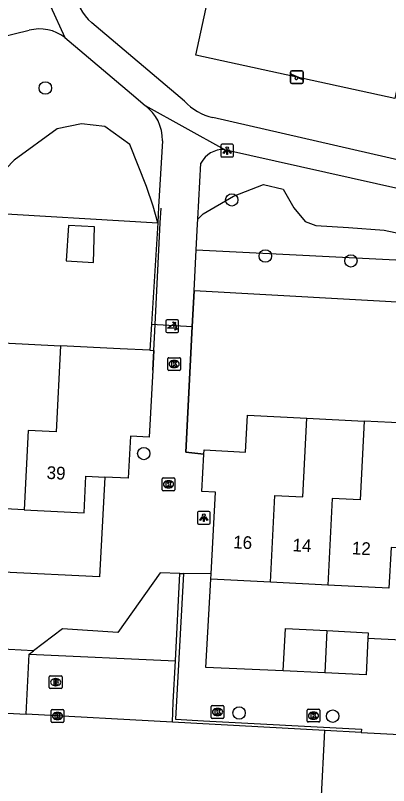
# Model space of a CAD drawing. Extents: x 162990 to 165007, y 383433 to 384336.
# Drawn here: x 164559.6 to 164588.9, y 383601.4 to 383662 of the extents above; entities that cross this region are included whole.
import ezdxf

# ---------------------------------------------------------------- set-up
doc = ezdxf.new("R2010")
doc.units = 0
for name, color, linetype in [('IMGEO_Boom', 7, 'Continuous'), ('IMGEO_Brandkraan', 7, 'Continuous'), ('IMGEO_Grasland_overig', 7, 'Continuous'), ('IMGEO_Groenvoorziening', 7, 'Continuous'), ('IMGEO_Kolk', 7, 'Continuous'), ('IMGEO_Lichtpunt', 7, 'Continuous'), ('IMGEO_Muur', 7, 'Continuous'), ('IMGEO_Pand', 7, 'Continuous'), ('IMGEO_Pand_nummerreeks', 7, 'Continuous'), ('IMGEO_Parkeervlak_open', 7, 'Continuous'), ('IMGEO_Poller', 7, 'Continuous'), ('IMGEO_Rijbaan_lokaal_open', 7, 'Continuous'), ('IMGEO_Speelvoorziening', 7, 'Continuous'), ('IMGEO_Voetpad_gesloten', 7, 'Continuous'), ('IMGEO_Voetpad_open', 7, 'Continuous')]:
    doc.layers.add(name, color=color, linetype=linetype)

msp = doc.modelspace()

# ---------------------------------------------------------------- linework, layer by layer
at = {"layer": 'IMGEO_Boom'}
for centre in [(164561.913, 383656.267), (164576.587, 383647.473), (164579.229, 383643.062), (164585.964, 383642.679), (164569.66, 383627.533), (164577.162, 383607.142), (164584.53, 383606.893)]:
    msp.add_circle(centre, 0.489, dxfattribs=at)
at = {"layer": 'IMGEO_Brandkraan'}
for p, q in [((164562.226, 383609.134), (164562.226, 383609.986)), ((164562.301, 383610.06), (164563.153, 383610.06)), ((164563.227, 383609.986), (164563.227, 383609.134)), ((164562.714, 383609.84), (164562.739, 383609.84)), ((164563.153, 383609.06), (164562.301, 383609.06)), ((164562.737, 383609.28), (164562.712, 383609.28))]:
    msp.add_line(p, q, dxfattribs=at)
for points in [[(164562.226, 383609.134), (164562.226, 383609.986)], [(164562.301, 383610.06), (164563.153, 383610.06)], [(164563.227, 383609.986), (164563.227, 383609.134)], [(164562.574, 383609.76), (164562.574, 383609.36), (164562.787, 383609.36)], [(164562.805, 383609.76), (164562.574, 383609.76)], [(164562.753, 383609.679), (164562.699, 383609.679), (164562.699, 383609.603)], [(164562.699, 383609.603), (164562.752, 383609.603)], [(164562.761, 383609.527), (164562.699, 383609.527), (164562.699, 383609.446)], [(164562.699, 383609.446), (164562.761, 383609.446)], [(164563.153, 383609.06), (164562.301, 383609.06)]]:
    msp.add_lwpolyline(points, dxfattribs=at)
for centre, radius, start, end in [((164562.303, 383609.984), 0.0765, 91.55205, 178.44795), ((164562.303, 383609.984), 0.0765, 91.55205, 178.44795), ((164563.151, 383609.984), 0.0765, 1.55205, 88.44795), ((164563.151, 383609.984), 0.0765, 1.55205, 88.44795), ((164562.754, 383609.641), 0.0379, 267.82845, 90.93552), ((164562.762, 383609.486), 0.0404, 269.87594, 90.50774), ((164562.793, 383609.611), 0.251, 268.66757, 293.53466), ((164562.809, 383609.615), 0.145, 59.4692, 91.53667), ((164562.834, 383609.662), 0.0922, 285.51372, 58.15012), ((164562.839, 383609.47), 0.105, 301.31148, 78.98903), ((164562.303, 383609.136), 0.0765, 181.55205, 268.44795), ((164562.303, 383609.136), 0.0765, 181.55205, 268.44795), ((164563.151, 383609.136), 0.0765, 271.55205, 358.44795), ((164563.151, 383609.136), 0.0765, 271.55205, 358.44795)]:
    msp.add_arc(centre, radius, start, end, dxfattribs=at)
for centre, major_axis, ratio, start_param, end_param in [((164562.713, 383609.56), (-0.387, 0.002), 0.722429, 4.712389, 7.853982), ((164562.738, 383609.56), (-0.39, 0.002), 0.717154, 1.570796, 4.712389)]:
    msp.add_ellipse(centre, major_axis=major_axis, ratio=ratio, start_param=start_param, end_param=end_param, dxfattribs=at)
at = {"layer": 'IMGEO_Grasland_overig'}
for points in [[(164573.792, 383643.548), (164592.128, 383642.63)], [(164592.128, 383642.63), (164591.973, 383639.309), (164573.624, 383640.331)]]:
    msp.add_lwpolyline(points, dxfattribs=at)
at = {"layer": 'IMGEO_Groenvoorziening'}
for points in [[(164594.934, 383680.922), (164589.407, 383655.456), (164573.771, 383658.849), (164579.298, 383684.315), (164594.934, 383680.922)], [(164570.762, 383645.678), (164570.394, 383646.993), (164569.888, 383648.531), (164568.567, 383651.833), (164566.601, 383653.242), (164564.765, 383653.466), (164564.747, 383653.468), (164562.849, 383653.054), (164559.451, 383650.586), (164558.836, 383649.931), (164557.49, 383647.857), (164556.617, 383646.94)], [(164573.918, 383645.962), (164574.342, 383646.378), (164576.73, 383647.777), (164579.075, 383648.689), (164580.637, 383648.306), (164581.462, 383646.85), (164582.367, 383645.78), (164583.215, 383645.465), (164585.772, 383645.306), (164588.586, 383645.087), (164589.932, 383644.807)], [(164556.612, 383646.507), (164570.762, 383645.678)]]:
    msp.add_lwpolyline(points, dxfattribs=at)
at = {"layer": 'IMGEO_Kolk'}
for p, q in [((164571.55, 383634.144), (164571.55, 383634.996)), ((164571.625, 383635.07), (164572.477, 383635.07)), ((164572.038, 383634.85), (164572.063, 383634.85)), ((164572.551, 383634.996), (164572.551, 383634.144)), ((164572.061, 383634.29), (164572.036, 383634.29)), ((164572.477, 383634.07), (164571.625, 383634.07)), ((164571.111, 383624.691), (164571.111, 383625.543)), ((164571.186, 383625.617), (164572.038, 383625.617)), ((164571.599, 383625.397), (164571.624, 383625.397)), ((164572.112, 383625.543), (164572.112, 383624.691)), ((164572.038, 383624.617), (164571.186, 383624.617)), ((164571.622, 383624.837), (164571.597, 383624.837)), ((164574.968, 383606.792), (164574.968, 383607.644)), ((164575.043, 383607.718), (164575.895, 383607.718)), ((164575.456, 383607.498), (164575.481, 383607.498)), ((164575.969, 383607.644), (164575.969, 383606.792)), ((164562.374, 383606.478), (164562.374, 383607.33)), ((164562.449, 383607.404), (164563.301, 383607.404)), ((164562.862, 383607.184), (164562.887, 383607.184)), ((164563.375, 383607.33), (164563.375, 383606.478)), ((164575.479, 383606.938), (164575.454, 383606.938)), ((164582.513, 383606.506), (164582.513, 383607.358)), ((164582.588, 383607.432), (164583.44, 383607.432)), ((164583.001, 383607.212), (164583.026, 383607.212)), ((164583.514, 383607.358), (164583.514, 383606.506)), ((164563.301, 383606.404), (164562.449, 383606.404)), ((164562.885, 383606.624), (164562.86, 383606.624)), ((164575.895, 383606.718), (164575.043, 383606.718)), ((164583.44, 383606.432), (164582.588, 383606.432)), ((164583.024, 383606.652), (164582.999, 383606.652))]:
    msp.add_line(p, q, dxfattribs=at)
for points in [[(164571.55, 383634.144), (164571.55, 383634.996)], [(164571.625, 383635.07), (164572.477, 383635.07)], [(164571.871, 383634.77), (164571.994, 383634.77), (164571.994, 383634.619), (164572.124, 383634.77), (164572.288, 383634.77), (164572.142, 383634.619), (164572.295, 383634.37), (164572.143, 383634.37), (164572.058, 383634.534), (164571.994, 383634.467), (164571.994, 383634.37), (164571.871, 383634.37), (164571.871, 383634.77)], [(164572.551, 383634.996), (164572.551, 383634.144)], [(164572.477, 383634.07), (164571.625, 383634.07)], [(164571.111, 383624.691), (164571.111, 383625.543)], [(164571.186, 383625.617), (164572.038, 383625.617)], [(164571.432, 383625.317), (164571.555, 383625.317), (164571.555, 383625.166), (164571.685, 383625.317), (164571.849, 383625.317), (164571.703, 383625.166), (164571.856, 383624.917), (164571.704, 383624.917), (164571.619, 383625.081), (164571.555, 383625.014), (164571.555, 383624.917), (164571.432, 383624.917), (164571.432, 383625.317)], [(164572.112, 383625.543), (164572.112, 383624.691)], [(164572.038, 383624.617), (164571.186, 383624.617)], [(164574.968, 383606.792), (164574.968, 383607.644)], [(164575.043, 383607.718), (164575.895, 383607.718)], [(164575.969, 383607.644), (164575.969, 383606.792)], [(164562.374, 383606.478), (164562.374, 383607.33)], [(164562.449, 383607.404), (164563.301, 383607.404)], [(164562.695, 383607.104), (164562.818, 383607.104), (164562.818, 383606.953), (164562.948, 383607.104), (164563.112, 383607.104), (164562.966, 383606.953), (164563.119, 383606.704), (164562.967, 383606.704), (164562.882, 383606.868), (164562.818, 383606.801), (164562.818, 383606.704), (164562.695, 383606.704), (164562.695, 383607.104)], [(164563.375, 383607.33), (164563.375, 383606.478)], [(164575.289, 383607.418), (164575.412, 383607.418), (164575.412, 383607.267), (164575.542, 383607.418), (164575.706, 383607.418), (164575.56, 383607.267), (164575.713, 383607.018), (164575.561, 383607.018), (164575.476, 383607.182), (164575.412, 383607.115), (164575.412, 383607.018), (164575.289, 383607.018), (164575.289, 383607.418)], [(164582.513, 383606.506), (164582.513, 383607.358)], [(164582.588, 383607.432), (164583.44, 383607.432)], [(164582.834, 383607.132), (164582.957, 383607.132), (164582.957, 383606.981), (164583.087, 383607.132), (164583.251, 383607.132), (164583.105, 383606.981), (164583.258, 383606.732), (164583.106, 383606.732), (164583.021, 383606.896), (164582.957, 383606.829), (164582.957, 383606.732), (164582.834, 383606.732), (164582.834, 383607.132)], [(164583.514, 383607.358), (164583.514, 383606.506)], [(164563.301, 383606.404), (164562.449, 383606.404)], [(164575.895, 383606.718), (164575.043, 383606.718)], [(164583.44, 383606.432), (164582.588, 383606.432)]]:
    msp.add_lwpolyline(points, dxfattribs=at)
for centre, start, end in [((164571.627, 383634.994), 91.55205, 178.44795), ((164571.627, 383634.994), 91.55205, 178.44795), ((164572.475, 383634.994), 1.55205, 88.44795), ((164572.475, 383634.994), 1.55205, 88.44795), ((164571.627, 383634.146), 181.55205, 268.44795), ((164571.627, 383634.146), 181.55205, 268.44795), ((164572.475, 383634.146), 271.55205, 358.44795), ((164572.475, 383634.146), 271.55205, 358.44795), ((164571.188, 383625.541), 91.55205, 178.44795), ((164571.188, 383625.541), 91.55205, 178.44795), ((164572.036, 383625.541), 1.55205, 88.44795), ((164572.036, 383625.541), 1.55205, 88.44795), ((164571.188, 383624.693), 181.55205, 268.44795), ((164571.188, 383624.693), 181.55205, 268.44795), ((164572.036, 383624.693), 271.55205, 358.44795), ((164572.036, 383624.693), 271.55205, 358.44795), ((164575.045, 383607.642), 91.55205, 178.44795), ((164575.045, 383607.642), 91.55205, 178.44795), ((164575.893, 383607.642), 1.55205, 88.44795), ((164575.893, 383607.642), 1.55205, 88.44795), ((164562.451, 383607.328), 91.55205, 178.44795), ((164562.451, 383607.328), 91.55205, 178.44795), ((164563.299, 383607.328), 1.55205, 88.44795), ((164563.299, 383607.328), 1.55205, 88.44795), ((164582.59, 383607.356), 91.55205, 178.44795), ((164582.59, 383607.356), 91.55205, 178.44795), ((164583.438, 383607.356), 1.55205, 88.44795), ((164583.438, 383607.356), 1.55205, 88.44795), ((164562.451, 383606.48), 181.55205, 268.44795), ((164562.451, 383606.48), 181.55205, 268.44795), ((164563.299, 383606.48), 271.55205, 358.44795), ((164563.299, 383606.48), 271.55205, 358.44795), ((164575.045, 383606.794), 181.55205, 268.44795), ((164575.045, 383606.794), 181.55205, 268.44795), ((164575.893, 383606.794), 271.55205, 358.44795), ((164575.893, 383606.794), 271.55205, 358.44795), ((164582.59, 383606.508), 181.55205, 268.44795), ((164582.59, 383606.508), 181.55205, 268.44795), ((164583.438, 383606.508), 271.55205, 358.44795), ((164583.438, 383606.508), 271.55205, 358.44795)]:
    msp.add_arc(centre, 0.0765, start, end, dxfattribs=at)
for centre, major_axis, ratio, start_param, end_param in [((164572.037, 383634.57), (-0.387, 0.002), 0.722429, 4.712389, 7.853982), ((164572.062, 383634.57), (-0.39, 0.002), 0.717154, 1.570796, 4.712389), ((164571.598, 383625.117), (-0.387, 0.002), 0.722429, 4.712389, 7.853982), ((164571.623, 383625.117), (-0.39, 0.002), 0.717154, 1.570796, 4.712389), ((164575.455, 383607.218), (-0.387, 0.002), 0.722429, 4.712389, 7.853982), ((164575.48, 383607.218), (-0.39, 0.002), 0.717154, 1.570796, 4.712389), ((164562.861, 383606.904), (-0.387, 0.002), 0.722429, 4.712389, 7.853982), ((164562.886, 383606.904), (-0.39, 0.002), 0.717154, 1.570796, 4.712389), ((164583, 383606.932), (-0.387, 0.002), 0.722429, 4.712389, 7.853982), ((164583.025, 383606.932), (-0.39, 0.002), 0.717154, 1.570796, 4.712389)]:
    msp.add_ellipse(centre, major_axis=major_axis, ratio=ratio, start_param=start_param, end_param=end_param, dxfattribs=at)
at = {"layer": 'IMGEO_Lichtpunt'}
for p, q in [((164575.731, 383651.749), (164575.731, 383650.942)), ((164575.731, 383651.749), (164575.731, 383650.942)), ((164576.633, 383651.844), (164575.825, 383651.844)), ((164576.633, 383651.844), (164575.825, 383651.844)), ((164576.727, 383650.942), (164576.727, 383651.749)), ((164576.727, 383650.942), (164576.727, 383651.749)), ((164575.825, 383650.848), (164576.633, 383650.848)), ((164575.825, 383650.848), (164576.633, 383650.848)), ((164573.886, 383622.891), (164573.886, 383622.084)), ((164573.886, 383622.891), (164573.886, 383622.084)), ((164574.788, 383622.986), (164573.98, 383622.986)), ((164574.788, 383622.986), (164573.98, 383622.986)), ((164574.882, 383622.084), (164574.882, 383622.891)), ((164574.882, 383622.084), (164574.882, 383622.891)), ((164573.98, 383621.99), (164574.788, 383621.99)), ((164573.98, 383621.99), (164574.788, 383621.99))]:
    msp.add_line(p, q, dxfattribs=at)
for points in [[(164576.105, 383651.413), (164576.144, 383651.385), (164575.956, 383651.123), (164575.918, 383651.15), (164576.105, 383651.413)], [(164576.207, 383651.365), (164576.254, 383651.365), (164576.254, 383651.043), (164576.207, 383651.043), (164576.207, 383651.365)], [(164576.317, 383651.385), (164576.355, 383651.412), (164576.542, 383651.15), (164576.503, 383651.122), (164576.317, 383651.385)], [(164574.26, 383622.555), (164574.299, 383622.527), (164574.111, 383622.265), (164574.073, 383622.292), (164574.26, 383622.555)], [(164574.362, 383622.507), (164574.409, 383622.507), (164574.409, 383622.185), (164574.362, 383622.185), (164574.362, 383622.507)], [(164574.472, 383622.527), (164574.51, 383622.554), (164574.697, 383622.292), (164574.658, 383622.264), (164574.472, 383622.527)]]:
    msp.add_lwpolyline(points, dxfattribs=at)
for centre in [(164576.23, 383651.547), (164574.385, 383622.689)]:
    msp.add_circle(centre, 0.0994, dxfattribs=at)
for centre, start, end in [((164575.825, 383651.749), 90, 180), ((164575.825, 383651.749), 90, 180), ((164576.633, 383651.749), 0, 90), ((164576.633, 383651.749), 0, 90), ((164575.825, 383650.942), 180, 270), ((164575.825, 383650.942), 180, 270), ((164576.633, 383650.942), 270, 0), ((164576.633, 383650.942), 270, 360), ((164573.98, 383622.891), 90, 180), ((164573.98, 383622.891), 90, 180), ((164574.788, 383622.891), 0, 90), ((164574.788, 383622.891), 0, 90), ((164573.98, 383622.084), 180, 270), ((164573.98, 383622.084), 180, 270), ((164574.788, 383622.084), 270, 0), ((164574.788, 383622.084), 270, 360)]:
    msp.add_arc(centre, 0.0946, start, end, dxfattribs=at)
at = {"layer": 'IMGEO_Muur'}
for points in [[(164570.963, 383645.666), (164571.022, 383646.818)], [(164570.553, 383637.686), (164570.963, 383645.666)], [(164573.792, 383643.548), (164573.898, 383645.58)], [(164573.624, 383640.331), (164573.792, 383643.548)], [(164573.477, 383637.51), (164573.624, 383640.331)], [(164570.368, 383634.085), (164570.553, 383637.686)], [(164574.39, 383627.489), (164572.962, 383627.642), (164573.477, 383637.51)], [(164572.153, 383611.239), (164572.507, 383618.102)], [(164572.789, 383618.099), (164572.161, 383606.645), (164574.374, 383606.529), (164586.792, 383605.877), (164586.779, 383605.596)], [(164572.507, 383618.102), (164572.789, 383618.099)], [(164571.919, 383606.413), (164571.985, 383607.992), (164572.153, 383611.239)], [(164583.922, 383605.753), (164571.919, 383606.413)], [(164586.779, 383605.596), (164583.922, 383605.753)]]:
    msp.add_lwpolyline(points, dxfattribs=at)
at = {"layer": 'IMGEO_Pand'}
for points in [[(164565.697, 383642.565), (164565.785, 383645.352), (164563.727, 383645.473), (164563.564, 383642.69), (164565.697, 383642.565)], [(164558.57, 383636.241), (164563.11, 383636.008)], [(164563.11, 383636.008), (164562.76, 383629.243), (164560.563, 383629.357), (164560.239, 383623.116)], [(164570.144, 383635.654), (164567.799, 383635.767), (164563.11, 383636.008)], [(164570.144, 383635.654), (164570.448, 383635.639), (164570.368, 383634.085), (164570.076, 383628.824), (164568.607, 383628.899), (164568.437, 383625.593), (164566.607, 383625.687)], [(164574.39, 383627.489), (164574.407, 383627.818), (164577.674, 383627.653), (164577.821, 383630.556), (164582.486, 383630.32)], [(164579.627, 383617.418), (164579.975, 383624.248), (164582.172, 383624.136), (164582.486, 383630.32)], [(164582.486, 383630.32), (164587.001, 383630.091)], [(164587.001, 383630.091), (164586.687, 383623.901), (164584.49, 383624.012), (164584.146, 383617.19)], [(164591.312, 383629.874), (164587.001, 383630.091)], [(164574.97, 383618.076), (164575.295, 383624.497), (164574.241, 383624.551), (164574.39, 383627.489)], [(164560.239, 383623.116), (164564.963, 383622.874), (164565.111, 383625.763), (164566.607, 383625.687)], [(164560.239, 383623.116), (164555.699, 383623.35)], [(164590.942, 383620.063), (164589.122, 383620.155), (164588.96, 383616.946), (164584.146, 383617.19)], [(164574.949, 383617.655), (164574.97, 383618.076)], [(164579.627, 383617.418), (164574.949, 383617.655)], [(164584.146, 383617.19), (164579.627, 383617.418)], [(164580.636, 383610.463), (164580.804, 383613.781), (164584.068, 383613.615)], [(164584.068, 383613.615), (164583.898, 383610.298)], [(164584.068, 383613.615), (164587.329, 383613.45), (164587.306, 383612.987)], [(164587.306, 383612.987), (164587.162, 383610.133), (164583.898, 383610.298)], [(164583.898, 383610.298), (164580.636, 383610.463)]]:
    msp.add_lwpolyline(points, dxfattribs=at)
at = {"layer": 'IMGEO_Parkeervlak_open'}
msp.add_lwpolyline([(164560.642, 383611.752), (164572.153, 383611.239)], dxfattribs=at)
at = {"layer": 'IMGEO_Poller'}
for p, q in [((164571.404, 383637.946), (164571.404, 383637.139)), ((164571.404, 383637.946), (164571.404, 383637.139)), ((164572.306, 383638.041), (164571.498, 383638.041)), ((164572.306, 383638.041), (164571.498, 383638.041)), ((164572.4, 383637.139), (164572.4, 383637.946)), ((164572.4, 383637.139), (164572.4, 383637.946)), ((164571.498, 383637.044), (164572.306, 383637.044)), ((164571.498, 383637.044), (164572.306, 383637.044))]:
    msp.add_line(p, q, dxfattribs=at)
for points in [[(164572.083, 383637.77), (164572.071, 383637.697), (164571.946, 383637.902)], [(164571.946, 383637.902), (164572.177, 383637.836), (164572.106, 383637.804)], [(164572.039, 383637.397), (164571.526, 383637.397), (164571.956, 383637.672)], [(164572.099, 383637.225), (164572.165, 383637.456), (164572.195, 383637.388)], [(164572.231, 383637.361), (164572.303, 383637.35), (164572.099, 383637.225)]]:
    msp.add_lwpolyline(points, dxfattribs=at)
for centre, radius, start, end in [((164571.498, 383637.946), 0.0946, 90, 180), ((164571.498, 383637.946), 0.0946, 90, 180), ((164571.725, 383637.457), 0.476, 351.75274, 41.16905), ((164571.725, 383637.457), 0.516, 349.35686, 42.29123), ((164572.306, 383637.946), 0.0946, 0, 90), ((164572.306, 383637.946), 0.0946, 0, 90), ((164571.711, 383637.447), 0.332, 351.32473, 42.4854), ((164571.498, 383637.139), 0.0946, 180, 270), ((164571.498, 383637.139), 0.0946, 180, 270), ((164572.306, 383637.139), 0.0946, 270, 0), ((164572.306, 383637.139), 0.0946, 270, 0)]:
    msp.add_arc(centre, radius, start, end, dxfattribs=at)
at = {"layer": 'IMGEO_Rijbaan_lokaal_open'}
for points in [[(164556.887, 383607.24), (164560.397, 383607.047)], [(164571.919, 383606.413), (164560.397, 383607.047)], [(164583.612, 383600.105), (164583.922, 383605.753)], [(164586.779, 383605.596), (164590.316, 383605.433)]]:
    msp.add_lwpolyline(points, dxfattribs=at)
at = {"layer": 'IMGEO_Speelvoorziening'}
for p, q in [((164581.206, 383656.724), (164581.206, 383657.524)), ((164581.206, 383657.524), (164581.206, 383656.724)), ((164581.589, 383657.152), (164581.25, 383657.289)), ((164581.275, 383657.349), (164582.151, 383656.996)), ((164581.306, 383657.624), (164582.096, 383657.624)), ((164582.096, 383657.624), (164581.306, 383657.624)), ((164582.196, 383657.524), (164582.196, 383656.724)), ((164582.196, 383656.724), (164582.196, 383657.524)), ((164582.096, 383656.624), (164581.306, 383656.624)), ((164581.306, 383656.624), (164582.096, 383656.624)), ((164582.127, 383656.936), (164581.787, 383657.073))]:
    msp.add_line(p, q, dxfattribs=at)
for centre, radius, start, end in [((164581.306, 383657.524), 0.1, 90, 180), ((164581.306, 383657.524), 0.1, 90, 180), ((164581.263, 383657.319), 0.0327, 68.07798, 248.07798), ((164581.668, 383657.062), 0.12, 130.99278, 5.16318), ((164582.096, 383657.524), 0.1, 0, 90), ((164582.096, 383657.524), 0.1, 360, 90), ((164581.306, 383656.724), 0.1, 180, 270), ((164581.306, 383656.724), 0.1, 180, 270), ((164582.096, 383656.724), 0.1, 270, 0), ((164582.096, 383656.724), 0.1, 270, 0), ((164582.139, 383656.966), 0.0327, 248.07798, 68.07798)]:
    msp.add_arc(centre, radius, start, end, dxfattribs=at)
at = {"layer": 'IMGEO_Voetpad_gesloten'}
for points in [[(164561.897, 383664.198), (164562.311, 383662.712), (164563.445, 383660.229)], [(164572.866, 383655.243), (164565.562, 383661.405)], [(164549.78, 383658.162), (164560.653, 383660.806)], [(164563.445, 383660.229), (164568.706, 383655.814), (164569.76, 383654.901)], [(164569.76, 383654.901), (164576.004, 383651.437)], [(164590.31, 383650.48), (164575.093, 383653.944)], [(164571.126, 383652.131), (164570.832, 383646.932), (164570.762, 383645.678)], [(164576.004, 383651.437), (164589.962, 383648.331)], [(164573.918, 383645.962), (164574.15, 383650.368)], [(164570.762, 383645.678), (164570.266, 383637.703)], [(164573.792, 383643.548), (164573.898, 383645.58), (164573.918, 383645.962)], [(164573.624, 383640.331), (164573.792, 383643.548)], [(164573.624, 383640.331), (164573.477, 383637.51)], [(164570.266, 383637.703), (164573.477, 383637.51)]]:
    msp.add_lwpolyline(points, dxfattribs=at)
for centre, radius, start, end in [((164567.754, 383664.077), 3.456, 181.5434, 230.64087), ((164561.477, 383657.75), 3.166, 51.56005, 105.08699), ((164567.773, 383652.199), 3.354, 358.83452, 53.66506), ((164576.045, 383658.135), 4.298, 222.2924, 257.19793), ((164575.94, 383649.406), 2.032, 88.19228, 151.74246)]:
    msp.add_arc(centre, radius, start, end, dxfattribs=at)
at = {"layer": 'IMGEO_Voetpad_open'}
for points in [[(164570.266, 383637.703), (164570.144, 383635.654)], [(164573.477, 383637.51), (164572.962, 383627.642), (164574.39, 383627.489)], [(164566.607, 383625.687), (164566.169, 383617.833), (164558.605, 383618.203)], [(164572.507, 383618.102), (164570.938, 383618.145), (164567.612, 383613.47), (164563.254, 383613.767), (164560.995, 383612.024)], [(164574.97, 383618.076), (164572.789, 383618.099)], [(164580.636, 383610.463), (164574.545, 383610.719), (164574.949, 383617.655)], [(164592.08, 383612.77), (164587.306, 383612.987)], [(164560.995, 383612.024), (164557.064, 383612.238)], [(164560.397, 383607.047), (164560.642, 383611.752)], [(164560.642, 383611.752), (164560.995, 383612.024)]]:
    msp.add_lwpolyline(points, dxfattribs=at)

# ---------------------------------------------------------------- texts
at = {"layer": 'IMGEO_Pand_nummerreeks'}
for s, rotation, p in [('39', 357.06073, (164561.993, 383625.55)), ('16', 357.10083, (164576.677, 383620.091)), ('14', 357.10313, (164581.347, 383619.855)), ('12', 357.10083, (164586.014, 383619.618))]:
    msp.add_text(s, height=1, rotation=rotation, dxfattribs=at).set_placement(p)

doc.saveas('drawing.dxf')
